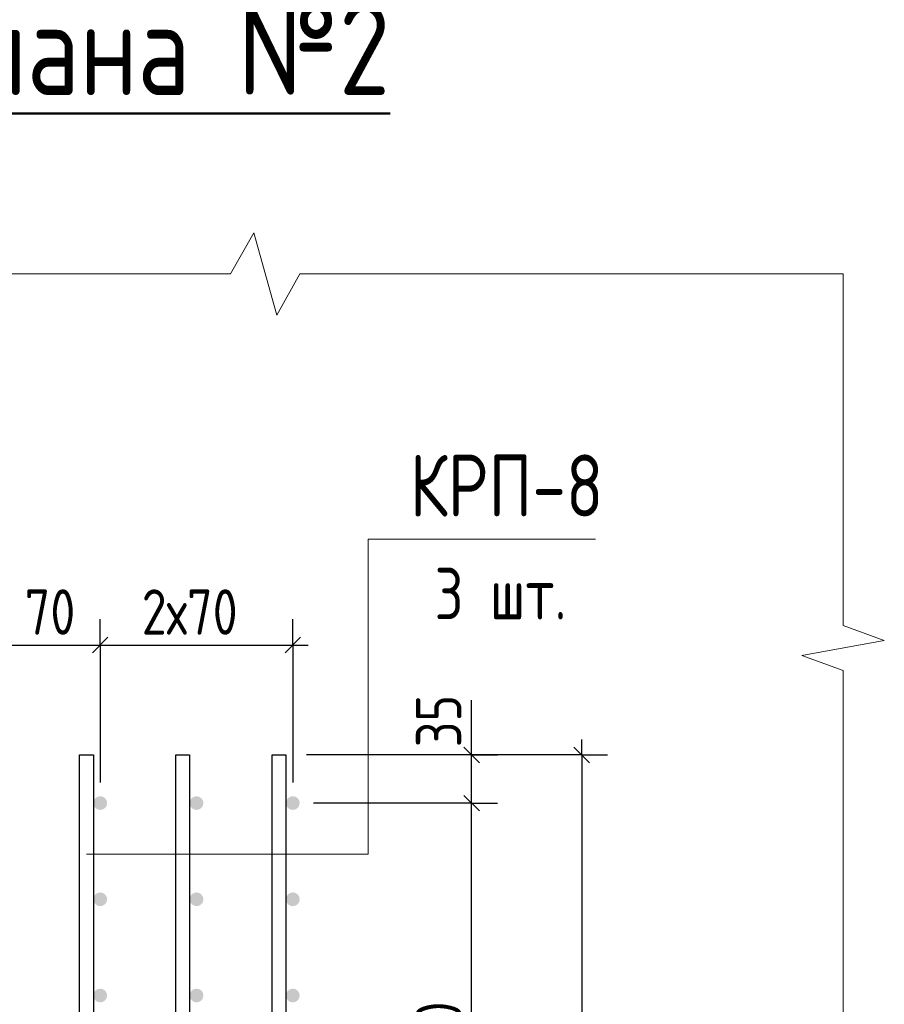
# Model space of a CAD drawing. Header units: millimetres. Extents: x 40580 to 1168286, y -220995 to 81020.
# Tile 264 of 419: x 720845 to 725035, y -103542 to -98767. Entities that reach past the tile are written whole.
import ezdxf

# ---------------------------------------------------------------- set-up
doc = ezdxf.new("R2010")
doc.units = ezdxf.units.MM
for name, color, linetype, lineweight in [('Standard', 7, 'Continuous', 25), ('Вспомогательная арматура', 52, 'Continuous', 25), ('Позиционная метка номер позиции', 7, 'Continuous', 13), ('Примечания', 7, 'Continuous', 13), ('Текст_ общее', 7, 'Continuous', 25)]:
    doc.layers.add(name, color=color, linetype=linetype, lineweight=lineweight)
doc.layers.add('Размерная выноска', color=7, linetype='Continuous')
doc.styles.add('GOST 2.304', font='isocpeur.ttf', dxfattribs={"width": 0.8})
doc.styles.add('GOST 2.304-81', font='txt')

msp = doc.modelspace()

# ---------------------------------------------------------------- hatches: boundary and pattern name
at = {"linetype": 'Continuous', "lineweight": 50, "transparency": 33554687}
for points in [[(721268.4, -102566.3), (721265.9, -102553.5), (721258.6, -102542.7), (721247.8, -102535.5), (721235.1, -102532.9), (721222.3, -102535.5), (721211.5, -102542.7), (721204.3, -102553.5), (721201.7, -102566.3), (721204.3, -102579), (721211.5, -102589.8), (721222.3, -102597), (721235.1, -102599.6), (721247.8, -102597), (721258.6, -102589.8), (721265.9, -102579)], [(721735.1, -102566.3), (721732.5, -102553.5), (721725.3, -102542.7), (721714.5, -102535.5), (721701.7, -102532.9), (721689, -102535.5), (721678.2, -102542.7), (721670.9, -102553.5), (721668.4, -102566.3), (721670.9, -102579), (721678.2, -102589.8), (721689, -102597), (721701.7, -102599.6), (721714.5, -102597), (721725.3, -102589.8), (721732.5, -102579)], [(722201.7, -102566.3), (722199.2, -102553.5), (722192, -102542.7), (722181.2, -102535.5), (722168.4, -102532.9), (722155.6, -102535.5), (722144.8, -102542.7), (722137.6, -102553.5), (722135.1, -102566.3), (722137.6, -102579), (722144.8, -102589.8), (722155.6, -102597), (722168.4, -102599.6), (722181.2, -102597), (722192, -102589.8), (722199.2, -102579)], [(721268.4, -103032.9), (721265.9, -103020.2), (721258.6, -103009.3), (721247.8, -103002.1), (721235.1, -102999.6), (721222.3, -103002.1), (721211.5, -103009.3), (721204.3, -103020.2), (721201.7, -103032.9), (721204.3, -103045.7), (721211.5, -103056.5), (721222.3, -103063.7), (721235.1, -103066.3), (721247.8, -103063.7), (721258.6, -103056.5), (721265.9, -103045.7)], [(721735.1, -103032.9), (721732.5, -103020.2), (721725.3, -103009.3), (721714.5, -103002.1), (721701.7, -102999.6), (721689, -103002.1), (721678.2, -103009.3), (721670.9, -103020.2), (721668.4, -103032.9), (721670.9, -103045.7), (721678.2, -103056.5), (721689, -103063.7), (721701.7, -103066.3), (721714.5, -103063.7), (721725.3, -103056.5), (721732.5, -103045.7)], [(722201.7, -103032.9), (722199.2, -103020.2), (722192, -103009.3), (722181.2, -103002.1), (722168.4, -102999.6), (722155.6, -103002.1), (722144.8, -103009.3), (722137.6, -103020.2), (722135.1, -103032.9), (722137.6, -103045.7), (722144.8, -103056.5), (722155.6, -103063.7), (722168.4, -103066.3), (722181.2, -103063.7), (722192, -103056.5), (722199.2, -103045.7)], [(721268.4, -103499.6), (721265.9, -103486.8), (721258.6, -103476), (721247.8, -103468.8), (721235.1, -103466.3), (721222.3, -103468.8), (721211.5, -103476), (721204.3, -103486.8), (721201.7, -103499.6), (721204.3, -103512.3), (721211.5, -103523.2), (721222.3, -103530.4), (721235.1, -103532.9), (721247.8, -103530.4), (721258.6, -103523.2), (721265.9, -103512.3)], [(721735.1, -103499.6), (721732.5, -103486.8), (721725.3, -103476), (721714.5, -103468.8), (721701.7, -103466.3), (721689, -103468.8), (721678.2, -103476), (721670.9, -103486.8), (721668.4, -103499.6), (721670.9, -103512.3), (721678.2, -103523.2), (721689, -103530.4), (721701.7, -103532.9), (721714.5, -103530.4), (721725.3, -103523.2), (721732.5, -103512.3)], [(722201.7, -103499.6), (722199.2, -103486.8), (722192, -103476), (722181.2, -103468.8), (722168.4, -103466.3), (722155.6, -103468.8), (722144.8, -103476), (722137.6, -103486.8), (722135.1, -103499.6), (722137.6, -103512.3), (722144.8, -103523.2), (722155.6, -103530.4), (722168.4, -103532.9), (722181.2, -103530.4), (722192, -103523.2), (722199.2, -103512.3)]]:
    msp.add_hatch(color=7, dxfattribs=at).paths.add_polyline_path(points)

# ---------------------------------------------------------------- linework, layer by layer
at = {"layer": 'Standard', "color": 251, "linetype": 'Continuous', "lineweight": -3, "true_color": 0x656565, "transparency": 33554687}
for p, q in [((721235.1, -101799.6), (721235.1, -101674.6)), ((722168.4, -101799.6), (722168.4, -101674.6)), ((721235.1, -101799.6), (721235.1, -101924.6)), ((721235.1, -101799.6), (721235.1, -102466.3)), ((722168.4, -101799.6), (722168.4, -101924.6)), ((722168.4, -101799.6), (722168.4, -102466.3)), ((723568.4, -102332.9), (722235.1, -102332.9)), ((723035.1, -102332.9), (722910.1, -102332.9)), ((723035.1, -102332.9), (723160.1, -102332.9)), ((723568.4, -102332.9), (723443.4, -102332.9)), ((723568.4, -102332.9), (723693.4, -102332.9)), ((723035.1, -102566.3), (722910.1, -102566.3)), ((723035.1, -102566.3), (723160.1, -102566.3))]:
    msp.add_line(p, q, dxfattribs=at)
at = {"layer": 'Standard', "color": 7, "linetype": 'Continuous', "lineweight": 25, "transparency": 33554687}
for p, q in [((721197.6, -101837.1), (721272.6, -101762.1)), ((722130.9, -101837.1), (722205.9, -101762.1)), ((723072.6, -102370.4), (722997.6, -102295.4)), ((723530.9, -102295.4), (723605.9, -102370.4)), ((723072.6, -102603.8), (722997.6, -102528.8))]:
    msp.add_line(p, q, dxfattribs=at)
at = {"layer": 'Standard', "color": 7, "linetype": 'Continuous', "lineweight": -3, "transparency": 33554687}
for p, q in [((720768.4, -101799.6), (721235.1, -101799.6)), ((721235.1, -101799.6), (722168.4, -101799.6)), ((722168.4, -101799.6), (722243.4, -101799.6)), ((723035.1, -102332.9), (723035.1, -102257.9)), ((723568.4, -102332.9), (723568.4, -102257.9)), ((723035.1, -102566.3), (723035.1, -102332.9)), ((723035.1, -105366.3), (723035.1, -102566.3))]:
    msp.add_line(p, q, dxfattribs=at)
at = {"layer": 'Standard', "color": 251, "linetype": 'Continuous', "lineweight": -3, "true_color": 0x656565, "transparency": 33554687}
for points in [[(723035.1, -102332.9), (723018.1, -102332.9), (723018.1, -102332.9), (722235.1, -102332.9)], [(723035.1, -102566.3), (723018.1, -102566.3), (723018.1, -102566.3), (722268.4, -102566.3)]]:
    msp.add_lwpolyline(points, dxfattribs=at)
at = {"layer": 'Standard', "color": 7, "linetype": 'Continuous', "lineweight": -3, "transparency": 33554687}
msp.add_lwpolyline([(723568.4, -102332.9), (723568.4, -104275.1), (723568.4, -104275.1), (723568.4, -105699.6)], dxfattribs=at)
at = {"layer": 'Вспомогательная арматура', "color": 7, "linetype": 'Continuous', "lineweight": 25, "transparency": 33554687}
for points in [[(721201.7, -102332.9), (721201.7, -105699.6), (721135.1, -105699.6), (721135.1, -102332.9), (721201.7, -102332.9)], [(721201.7, -102332.9), (721201.7, -105699.6), (721135.1, -105699.6), (721135.1, -102332.9), (721201.7, -102332.9)], [(721668.4, -102332.9), (721668.4, -105699.6), (721601.7, -105699.6), (721601.7, -102332.9), (721668.4, -102332.9)], [(721668.4, -102332.9), (721668.4, -105699.6), (721601.7, -105699.6), (721601.7, -102332.9), (721668.4, -102332.9)], [(722135.1, -102332.9), (722135.1, -105699.6), (722068.4, -105699.6), (722068.4, -102332.9), (722135.1, -102332.9)], [(722135.1, -102332.9), (722135.1, -105699.6), (722068.4, -105699.6), (722068.4, -102332.9), (722135.1, -102332.9)]]:
    msp.add_lwpolyline(points, dxfattribs=at)
at = {"layer": 'Позиционная метка номер позиции', "color": 7, "linetype": 'Continuous', "lineweight": 13, "transparency": 33554687}
msp.add_lwpolyline([(723635.1, -101287), (722532.9, -101287), (722532.9, -102813.6), (721168.4, -102813.6)], dxfattribs=at)
at = {"layer": 'Примечания', "color": 7, "linetype": 'Continuous', "lineweight": 13, "transparency": 33554687}
for p, q in [((721979.1, -99799.6), (721867.1, -99999.6)), ((722091.1, -100199.6), (721979.1, -99799.6)), ((721867.1, -99999.6), (719235.1, -99999.6)), ((722203.1, -99999.6), (722091.1, -100199.6)), ((724835.1, -99999.6), (722203.1, -99999.6)), ((724835.1, -99999.6), (724835.1, -99999.6)), ((724835.1, -101705.6), (724835.1, -99999.6)), ((724835.1, -99999.6), (724835.1, -99999.6)), ((725035.1, -101778.2), (724835.1, -101705.6)), ((724635.1, -101850.8), (725035.1, -101778.2)), ((724835.1, -101923.4), (724635.1, -101850.8)), ((724835.1, -103629.4), (724835.1, -101923.4))]:
    msp.add_line(p, q, dxfattribs=at)
at = {"layer": 'Размерная выноска', "color": 7, "linetype": 'Continuous', "lineweight": -3, "transparency": 33554687}
msp.add_line((723035.1, -102332.9), (723035.1, -102066.3), dxfattribs=at)

# ---------------------------------------------------------------- texts
at = {"layer": 'Standard', "color": 7, "linetype": 'Continuous', "lineweight": 25, "transparency": 33554687, "char_height": 220, "attachment_point": 7, "style": 'GOST 2.304-81'}
for s, insert, width in [('70', (720868.8, -101749.6), 391.305), ('2х70', (721435.9, -101749.6), 657.058)]:
    msp.add_mtext(s, dxfattribs=dict(at, insert=insert, width=width))
at = {"layer": 'Standard', "color": 7, "linetype": 'Continuous', "lineweight": 25, "transparency": 33554687, "char_height": 220, "attachment_point": 7, "rotation": 90, "style": 'GOST 2.304-81'}
for s, insert, width in [('35', (722985.1, -102295.4), 360.165), ('6х70=420', (722985, -104497.9), 1188.357)]:
    msp.add_mtext(s, dxfattribs=dict(at, insert=insert, width=width))
at = {"layer": 'Примечания', "color": 7, "linetype": 'Continuous', "lineweight": 25, "transparency": 33554687, "attachment_point": 7, "style": 'GOST 2.304'}
for s, insert, char_height, width in [('КРП-8', (722735.1, -101177), 300, 1087.775), ('3\\~шт.', (722855.1, -101675), 250, 817.816)]:
    msp.add_mtext(s, dxfattribs=dict(at, insert=insert, char_height=char_height, width=width))
at = {"layer": 'Текст_ общее', "color": 7, "linetype": 'Continuous', "lineweight": 50, "transparency": 33554687, "insert": (718487.6, -99224.6), "char_height": 450, "width": 4317.92, "attachment_point": 7, "style": 'GOST 2.304-81'}
msp.add_mtext('{\\LДеталь\\~плана\\~№2}', dxfattribs=at)

doc.saveas('drawing.dxf')
